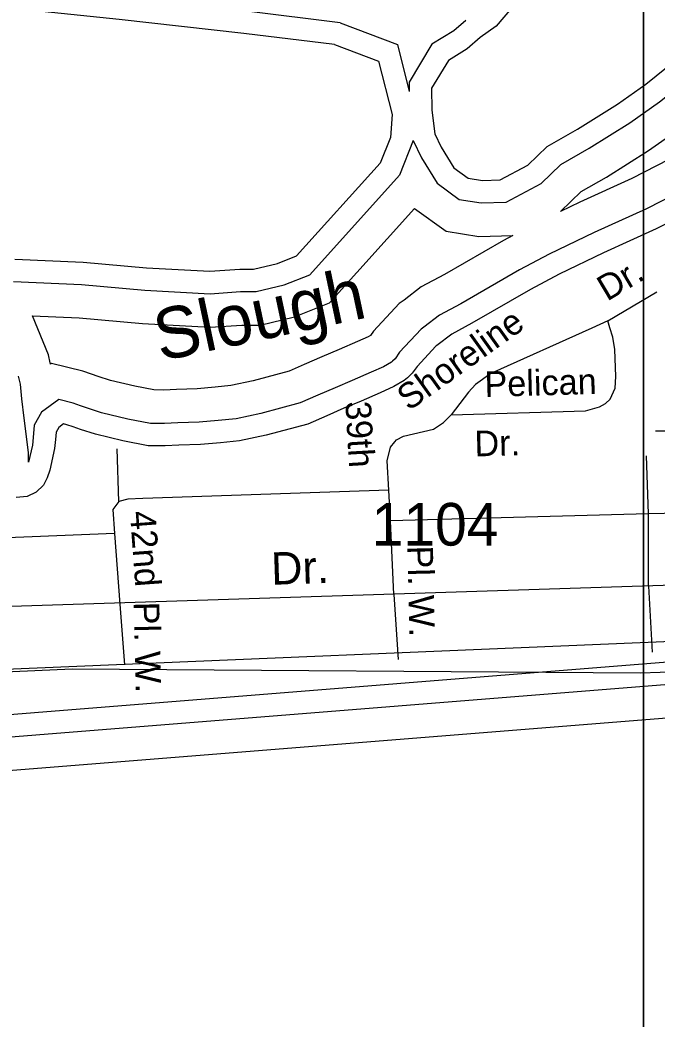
# Model space of a CAD drawing. Extents: x 2104537 to 2336408, y 34176 to 229611.
# Drawn here: x 2242267 to 2244134, y 59625 to 62556 of the extents above; entities that cross this region are included whole.
import ezdxf

# ---------------------------------------------------------------- set-up
doc = ezdxf.new("R2010")
doc.units = 0
for name, color, linetype in [('Exist Boundary Political City Limit New', 7, 'Continuous'), ('Exist Boundary Political CountyLine', 7, 'Continuous'), ('Exist Hydrographic Buffer Line', 7, 'Continuous'), ('Exist Hydrographic Creek Single Shore', 7, 'Continuous'), ('Exist Hydrographic Island Shore', 7, 'Continuous'), ('Exist Road Non-System Type 51', 7, 'Continuous'), ('Exist Road Non-System Type 51 Label', 7, 'Continuous'), ('Exist Road Secondary Type 51 Attributed', 7, 'Continuous'), ('Exist Road Secondary Type 51 Label', 7, 'Continuous'), ('Exist Road Secondary Type 51 Number Label', 7, 'Continuous'), ('Map Preparation Boundary City Limit Buffer Line', 7, 'Continuous'), ('Map Preparation Inset Cut Line', 7, 'Continuous'), ('Old_Level_32', 7, 'Continuous')]:
    doc.layers.add(name, color=color, linetype=linetype)

msp = doc.modelspace()

# ---------------------------------------------------------------- linework, layer by layer
at = {"layer": 'Exist Boundary Political City Limit New'}
msp.add_lwpolyline([(2237354.5, 60336.3), (2239099.8, 60520.4), (2245609.5, 60794), (2248455.2, 60815.9), (2249575.8, 60873.1), (2251638.8, 60849.8), (2252920.8, 60814.8), (2254226.2, 60814.8), (2255659.8, 60779.8), (2256953.5, 60686.5), (2258317.2, 60569.8), (2259343, 60464.8), (2260788.2, 60394.8), (2261988.8, 60254.8), (2262932.8, 60173.2), (2263923.5, 60009.9), (2265660, 59729.9), (2267501.5, 59438.3), (2269413, 59158.3), (2271021.5, 58866.7), (2271662.5, 58747.9), (2271665, 58805.6), (2276511.8, 57837.8)], dxfattribs=at)
at = {"layer": 'Exist Boundary Political CountyLine'}
msp.add_lwpolyline([(2273900.4, 58318.4), (2272280.3, 58633.4), (2271021.5, 58866.7), (2269413.1, 59158.3), (2267501.6, 59438.3), (2265660.1, 59729.9), (2263923.4, 60009.9), (2262932.7, 60173.2), (2261988.7, 60254.8), (2260788.2, 60394.8), (2259342.9, 60464.8), (2258317.2, 60569.8), (2256953.6, 60686.5), (2255659.8, 60779.8), (2254226.2, 60814.8), (2252920.8, 60814.8), (2251638.7, 60849.8), (2249575.8, 60873.1), (2248235.4, 60814.8), (2246603.6, 60721.4), (2244086.1, 60639.8), (2242419.4, 60651.5), (2240228.2, 60558.1), (2237675.7, 60359.8)], dxfattribs=at)
at = {"layer": 'Exist Hydrographic Buffer Line'}
for points in [[(2243204.9, 62547.8), (2242930.9, 62581.9), (2242564.3, 62622.4), (2242128.9, 62667.8), (2241890, 62696.9), (2241770.4, 62712.9), (2241678.7, 62725.7), (2241584.4, 62733.1), (2241508.9, 62746.9), (2241429.3, 62764.7), (2241317.8, 62786.5), (2241151.8, 62804.7), (2241075.3, 62814.8), (2241009.7, 62824.7), (2240986.3, 62831.2)], [(2243419.4, 62202), (2243443.3, 62151.4), (2243489.2, 62077.1), (2243554.6, 62029.6), (2243618.3, 62019.5), (2243692, 62021.9), (2243794.4, 62076.1), (2243852.4, 62132.2), (2243935, 62179.8), (2244054.8, 62254.7), (2244141.1, 62315.6), (2244237.3, 62392.2), (2244322.8, 62482.9), (2244349, 62558.2), (2244348.6, 62612.2)], [(2243204.9, 62547.8), (2243373.4, 62484.5), (2243407.9, 62346.3)], [(2243573.6, 62554.3), (2243538.4, 62524.2), (2243474.5, 62484.6), (2243407.7, 62373.4), (2243407.9, 62346.3)], [(2243851.5, 61994.4), (2243912.1, 62053), (2243985.7, 62095.3), (2244109.3, 62172.7), (2244200.2, 62236.9), (2244304.1, 62319.6), (2244408.8, 62430.7), (2244433.7, 62502)], [(2244349.4, 62239.2), (2244060.3, 62090.7), (2243907.8, 62021.7), (2243851.5, 61994.4)], [(2243419.4, 62202), (2243379.4, 62100.8), (2243115.9, 61808.8)], [(2245701.2, 60677.1), (2244413.4, 60626.6), (2241274, 60375.2), (2239807.3, 60337.7), (2238300.3, 60242), (2237193.1, 60217.4), (2236689.3, 60171.8), (2235867.2, 60048.2), (2235336.8, 59825.5), (2234397.3, 59910.1), (2233885.4, 59913.2), (2233580.2, 60058.3), (2233532.3, 60492.4), (2233482.7, 60606.4), (2233299.5, 60776.6), (2233097.5, 60859.8), (2232771.4, 60943.5), (2232613.7, 61062.2), (2232448, 61420.1), (2232349, 61568.5), (2232340.8, 61636.2), (2232154.7, 61952.9), (2231985.4, 62176.2)], [(2244279, 62092.4), (2244103.1, 62002.1), (2243949.6, 61932.5), (2243817.7, 61868.6), (2243731.4, 61823.2), (2243558.9, 61723.6), (2243496.8, 61689.9), (2243450.4, 61654.4), (2243442.4, 61649), (2243379.6, 61581.2), (2243366.3, 61562.4), (2243358.9, 61555), (2243355.4, 61552.2), (2243332.3, 61538.9), (2243296, 61522.5), (2243240.6, 61498.4), (2243190.2, 61477.3), (2243139.8, 61455.1), (2243088.4, 61432.6), (2242972.9, 61401.5), (2242900.1, 61386.1), (2242847.7, 61381), (2242792, 61375.8), (2242729.5, 61373.8), (2242690.7, 61372), (2242648.8, 61372.2), (2242582.4, 61385.3), (2242505.7, 61404), (2242464.7, 61417), (2242443.8, 61424.3), (2242422.9, 61431.6), (2242380.1, 61442.2), (2242329.9, 61405.4), (2242308.3, 61366.9), (2242304.9, 61330.7), (2242303.1, 61308.7), (2242291.9, 61259.1), (2242291.4, 61265.8), (2242291.8, 61286.9), (2242279.2, 61387.9), (2242271.6, 61444.5), (2242267.6, 61487.4), (2242262.5, 61511)], [(2243423.7, 62003), (2243173.7, 61725.9)], [(2243423.7, 62003), (2243515.8, 61936.1), (2243612.1, 61920.8), (2243711.9, 61924.1)], [(2243711.9, 61924.1), (2243683.9, 61909.4), (2243510.8, 61809.5), (2243443.1, 61772.7), (2243393, 61734.4), (2243377.9, 61724.3), (2243303, 61643.3), (2243293.8, 61630.3), (2243287.3, 61626.6), (2243256.1, 61612.5), (2243202, 61588.9), (2243151.4, 61567.7), (2243100.2, 61545.2), (2243055.7, 61525.7), (2242949.9, 61497.3), (2242885.1, 61483.6), (2242838.3, 61479), (2242785.8, 61474), (2242725.7, 61472.1), (2242688.7, 61470.4), (2242658.7, 61470.6), (2242603.6, 61481.4), (2242532.3, 61498.8), (2242495.9, 61510.4), (2242476.2, 61517.2), (2242450.9, 61526.1), (2242359, 61548.7), (2242355.6, 61546.2), (2242354.9, 61549.8), (2242349.8, 61573.6), (2242303.3, 61688)], [(2242247.5, 61789), (2242447.1, 61780.2), (2242632.7, 61763.5), (2242823.7, 61753.1), (2242913.4, 61759.1), (2242959.1, 61759), (2243041.4, 61779), (2243115.9, 61808.8)], [(2242303.3, 61688), (2242440.5, 61682), (2242625.7, 61665.4), (2242824.3, 61654.5), (2242916.5, 61660.7), (2242970.7, 61660.5), (2243071.5, 61685), (2243173.7, 61725.9)]]:
    msp.add_lwpolyline(points, dxfattribs=at)
at = {"layer": 'Exist Hydrographic Creek Single Shore'}
for points in [[(2244232, 61994.5), (2244131.6, 61943), (2243977.4, 61873.1), (2243847.3, 61810), (2243763.1, 61765.7), (2243590.9, 61666.3), (2243532.6, 61634.6), (2243488.6, 61601), (2243485.3, 61598.8), (2243430.7, 61539.8), (2243416.6, 61519.8), (2243402.5, 61505.9), (2243392.5, 61497.9), (2243362.3, 61480.4), (2243322.6, 61462.5), (2243266.4, 61438), (2243216.1, 61417), (2243166.1, 61395), (2243110.2, 61370.5), (2242988.2, 61337.7), (2242910.2, 61321.2), (2242854, 61315.7), (2242796.1, 61310.2), (2242732.1, 61308.2), (2242692, 61306.3), (2242642.2, 61306.6), (2242568.3, 61321.2), (2242488, 61340.8), (2242444, 61354.7), (2242422.1, 61362.4), (2242404.2, 61368.6), (2242394.1, 61371.1), (2242380.1, 61360.9), (2242372.3, 61346.9), (2242370.3, 61325), (2242368.1, 61298.8), (2242353.8, 61235.1), (2242345.8, 61212.9), (2242335.9, 61191.1), (2242313.5, 61170.9), (2242287.6, 61157.6), (2242255.5, 61155.6)], [(2245699.5, 60742.7), (2244409.5, 60692.1), (2241270.5, 60440.7), (2239804.4, 60403.3), (2238297.5, 60307.6), (2237189.4, 60283), (2236681.5, 60237), (2235849.4, 60111.9), (2235326.5, 59892.3), (2234400.5, 59975.7), (2233900.3, 59978.7), (2233641.4, 60101.8)], [(2245703.7, 60578.7), (2244419.2, 60528.3), (2241279.2, 60276.9), (2239811.7, 60239.4), (2238304.5, 60143.7), (2237198.6, 60119.1), (2236701.1, 60074), (2235894, 59952.7), (2235352.4, 59725.3), (2234392.6, 59811.7), (2233862.9, 59814.9), (2233488.3, 59992.9)]]:
    msp.add_lwpolyline(points, dxfattribs=at)
at = {"layer": 'Exist Hydrographic Island Shore'}
for points in [[(2244137, 62850), (2244115.9, 62868), (2244076.5, 62880.1), (2244021.6, 62875.6), (2243982.5, 62847.6), (2243948.8, 62806.4), (2243889.2, 62737.7), (2243813.8, 62679.1), (2243707.2, 62590.2), (2243663.1, 62538), (2243616.2, 62504.4)], [(2243189, 62483.7), (2242923.3, 62516.7), (2242557.3, 62557.2), (2242121.5, 62602.6), (2241881.6, 62631.8), (2241761.6, 62647.9), (2241671.6, 62660.5), (2241575.9, 62667.9), (2241495.8, 62682.6), (2241415.8, 62700.5), (2241308, 62721.6), (2241143.9, 62739.5), (2241066.1, 62749.9), (2240996.1, 62760.4), (2240968, 62768.2)], [(2243189, 62483.7), (2243318.1, 62435.2), (2243357.3, 62278.4), (2243352.6, 62211.5), (2243322.7, 62136), (2243077.4, 61864)], [(2243616.2, 62504.4), (2243577.2, 62471), (2243522.5, 62437.2), (2243473.5, 62355.5), (2243474, 62291.4), (2243482.4, 62222.2), (2243501.1, 62182.8), (2243538.2, 62122.6), (2243580.4, 62091.9), (2243622.3, 62085.3), (2243674.7, 62087), (2243755.5, 62129.7), (2243812.6, 62185), (2243901.2, 62236), (2244018.4, 62309.3), (2244101.7, 62368.1), (2244192.8, 62440.6)], [(2242251.5, 61854.5), (2242451.5, 61845.7), (2242637.5, 61829), (2242823.3, 61818.9), (2242911.3, 61824.7), (2242951.3, 61824.6), (2243021.4, 61841.6), (2243077.4, 61864)]]:
    msp.add_lwpolyline(points, dxfattribs=at)
at = {"layer": 'Exist Road Non-System Type 51'}
for p, q in [((2243990, 61673.4), (2244133.3, 61758.6)), ((2243990, 61673.4), (2243943, 61652.2)), ((2243996.3, 61652.7), (2243990, 61673.4)), ((2243352.8, 61086.6), (2243348.3, 61176.3)), ((2244109, 61106.9), (2243352.8, 61086.6)), ((2244966, 61129.8), (2244109, 61106.9)), ((2243362.7, 60870.6), (2243352.8, 61086.6))]:
    msp.add_line(p, q, dxfattribs=at)
for points in [[(2243530.3, 61397.8), (2243924.2, 61409), (2243966.1, 61421.3), (2243983.7, 61430.8), (2243996.6, 61443.7), (2244011.1, 61475.9), (2244013.4, 61509.9), (2244010.7, 61589.7), (2244004.6, 61625.4), (2243996.3, 61652.7)], [(2243943, 61652.2), (2243647.2, 61518.9), (2243601.6, 61486.3), (2243581.8, 61464.4), (2243530.3, 61397.8)], [(2243348.3, 61176.3), (2243343.4, 61262.3), (2243353, 61302.5), (2243365.1, 61318.7), (2243370.8, 61324.5), (2243390.7, 61334.9), (2243478.7, 61355.5), (2243508.6, 61375.6), (2243530.3, 61397.8)], [(2244130.2, 61351.2), (2244272.8, 61351.2)], [(2242556.7, 61143.9), (2242551.2, 61298.4)], [(2244109, 61106.9), (2244103.8, 61277.2)], [(2243348.3, 61176.3), (2242626.4, 61152.4), (2242582.4, 61150.3), (2242556.7, 61143.9), (2242538.9, 61120), (2242544, 61049.9)], [(2244109.1, 60895.2), (2244109, 61106.9)], [(2242544, 61049.9), (2241769.6, 61018.3)], [(2242544, 61049.9), (2242559.1, 60842.1)], [(2244109.1, 60895.2), (2244119.6, 60701.3)], [(2242559.1, 60842.1), (2242573.4, 60664.3)], [(2243362.7, 60870.6), (2243375, 60680.1)]]:
    msp.add_lwpolyline(points, dxfattribs=at)
at = {"layer": 'Exist Road Secondary Type 51 Attributed'}
msp.add_lwpolyline([(2254566.4, 60968.7), (2253289, 61007.9), (2252714.1, 61020.7), (2249745.7, 61044.8), (2248147.2, 61010.5), (2247088, 60979.8), (2245763.4, 60956.3), (2244971.9, 60923.6), (2240873.3, 60791.5), (2237235.4, 60600.9), (2236878, 60573.8)], dxfattribs=at)
at = {"layer": 'Map Preparation Boundary City Limit Buffer Line'}
msp.add_lwpolyline([(2237354.5, 60336.3), (2239099.8, 60520.4), (2245609.5, 60794), (2248455.2, 60815.9), (2249575.8, 60873.1), (2251638.8, 60849.8), (2252920.8, 60814.8), (2254226.2, 60814.8), (2255659.8, 60779.8), (2256953.5, 60686.5), (2258317.2, 60569.8), (2259343, 60464.8), (2260788.2, 60394.8), (2261988.8, 60254.8), (2262932.8, 60173.2), (2263923.5, 60009.9), (2265660, 59729.9), (2267501.5, 59438.3), (2269413, 59158.3), (2271021.5, 58866.7), (2271662.5, 58747.9), (2271665, 58805.6), (2276511.8, 57837.8)], dxfattribs=at)
at = {"layer": 'Map Preparation Inset Cut Line'}
for points in [[(2262949.2, 100213), (2187500, 100213), (2187500, 55964.5), (2244094.4, 55964.5), (2244094.4, 70118.4), (2262949.2, 70118.4)], [(2319543.7, 95146.7), (2262949.2, 95146.7), (2262949.2, 70118.4), (2244094.4, 70118.4), (2244094.4, 50898.2), (2300688.9, 50898.2), (2300688.9, 65052.1), (2319543.7, 65052.1)]]:
    msp.add_lwpolyline(points, close=True, dxfattribs=at)

# ---------------------------------------------------------------- texts
at = {"layer": 'Exist Road Non-System Type 51 Label'}
for s, rotation, p in [('Dr.', 30.7134, (2243987.9, 61729.4)), ('Shoreline', 35.5693, (2243406.5, 61407.3)), ('Pelican', 1.6184, (2243629.4, 61449.9)), ('39th', 273.3091, (2243220.4, 61435.8)), ('Dr.', 1.6184, (2243600, 61275.5)), ('42nd', 274.1665, (2242588.7, 61113.6)), ('Pl. W.', 271.3545, (2243402.2, 61013.1)), ('Pl. W.', 271.3545, (2242599.8, 60848.4))]:
    msp.add_text(s, height=75, rotation=rotation, dxfattribs=at).set_placement(p)
at = {"layer": 'Exist Road Secondary Type 51 Label'}
msp.add_text('Dr.', height=95, rotation=1.8887, dxfattribs=at).set_placement((2243004.3, 60899))
at = {"layer": 'Exist Road Secondary Type 51 Number Label'}
msp.add_text('1104', height=125, dxfattribs=at).set_placement((2243297.6, 61014.1))
at = {"layer": 'Old_Level_32'}
msp.add_text('Slough', height=150, rotation=11.963, dxfattribs=at).set_placement((2242677.5, 61554.2))

doc.saveas('drawing.dxf')
